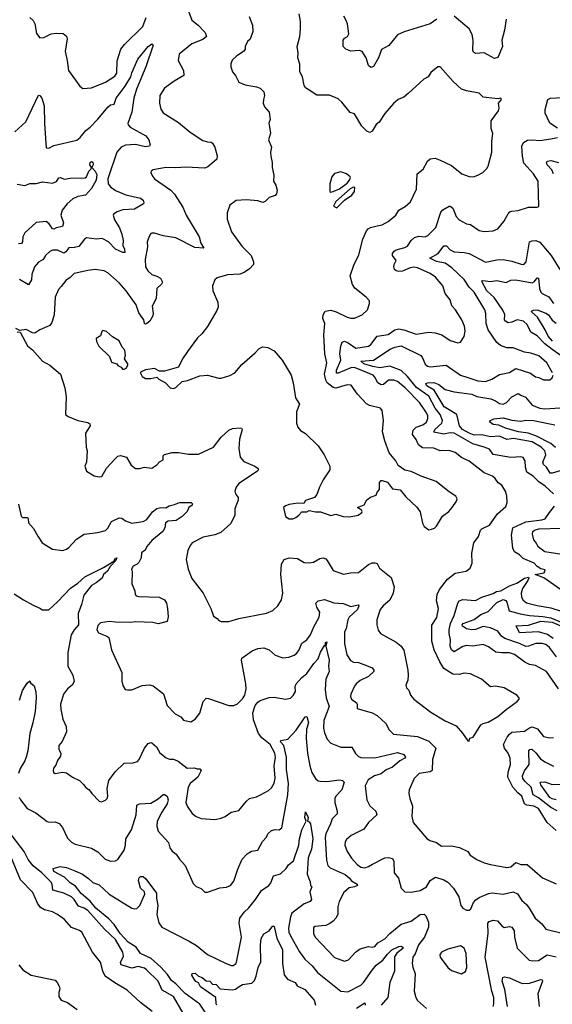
# Model space of a CAD drawing. Extents: x 1443846 to 1577407, y 839182 to 927291.
# Tile 348 of 535: x 1511734 to 1515966, y 885212 to 893028. Entities that reach past the tile are written whole.
import ezdxf

# ---------------------------------------------------------------- set-up
doc = ezdxf.new("R2010")
doc.units = 0

msp = doc.modelspace()

# ---------------------------------------------------------------- linework, layer by layer
at = {"layer": '0CON20XD'}
for points in [[(1513074.2, 893095), (1513102, 893025), (1513152, 892985), (1513207.4, 892927.4), (1513218.6, 892895), (1513188.8, 892871.2), (1513102.8, 892837.2), (1513002, 892755), (1512992, 892705), (1513035.8, 892625), (1513038, 892585), (1512960.2, 892539.8), (1512885.5, 892484.5), (1512847.5, 892425), (1512845.8, 892365), (1512855, 892317.5), (1512875, 892288), (1512995, 892213.1), (1513087.5, 892135), (1513188.8, 892068.8), (1513225, 892057.5), (1513255, 892056.2), (1513265, 892048.8), (1513285.3, 892015), (1513304, 891946), (1513299.9, 891920.1), (1513278.1, 891901.9), (1513229.1, 891860.9), (1513205, 891849.4), (1513055, 891856.1), (1512975, 891850.9), (1512895, 891854.2), (1512795, 891836), (1512780, 891825), (1512776.7, 891815), (1512788.8, 891785), (1512806.2, 891765), (1512935, 891675.8), (1512965, 891643.8), (1513029.8, 891539.8), (1513057.1, 891475), (1513161.1, 891305), (1513173.3, 891253.3), (1513196.7, 891215), (1513125, 891220.4), (1512975, 891295.5), (1512873.2, 891313.2), (1512805, 891332.5), (1512785, 891333.8), (1512772.7, 891327.3), (1512760.5, 891299.5), (1512746, 891265), (1512748.6, 891225), (1512730.6, 891125), (1512733.1, 891065), (1512752.9, 891035), (1512785, 891005.7), (1512825, 890991.9), (1512852, 890975), (1512868.8, 890945), (1512860.8, 890929.2), (1512824.3, 890895), (1512819.2, 890815), (1512787.8, 890755), (1512795.6, 890695), (1512792.4, 890677.6), (1512768.8, 890635), (1512745, 890616), (1512735, 890612), (1512726.2, 890616.2), (1512721.2, 890645), (1512681.1, 890701.1), (1512660, 890765), (1512580, 890875), (1512525, 890939.4), (1512435, 891018.1), (1512405, 891034.3), (1512334.2, 891044.2), (1512275, 891037.5), (1512167.2, 891012.8), (1512135, 890980.5), (1512101.7, 890958.3), (1512065, 890910), (1512042, 890885), (1512015.8, 890825), (1512007.8, 890685), (1511990.8, 890625), (1511975, 890600.8), (1511893.7, 890566.3), (1511855, 890539.2), (1511835, 890542.5), (1511785, 890568), (1511735, 890560), (1511705, 890577.5)], [(1515005, 888982.5), (1515028.3, 888991.7), (1515045, 889007.5), (1515094.1, 889085.9), (1515143.8, 889125), (1515170, 889155), (1515203.3, 889205), (1515210, 889225), (1515200, 889245), (1515145, 889280), (1515042.4, 889362.4), (1514923.4, 889403.4), (1514845, 889442), (1514795, 889451.2), (1514739.7, 889489.7), (1514721.2, 889525), (1514669.3, 889589.3), (1514634.2, 889684.2), (1514616, 889755), (1514623.3, 889845), (1514620, 889885), (1514613.3, 889925), (1514600, 889945), (1514514.5, 889964.5), (1514488.9, 889978.9), (1514418, 890055), (1514366.8, 890126.8), (1514335, 890130), (1514245, 890101.8), (1514225, 890107.1), (1514176.2, 890146.2), (1514165, 890166.2), (1514155.9, 890215), (1514173.8, 890305), (1514158.7, 890375), (1514150.6, 890525), (1514157.1, 890615), (1514141.8, 890655), (1514144.6, 890685.4), (1514161.2, 890715), (1514205, 890721.5), (1514248.5, 890708.5), (1514335.5, 890665.5), (1514365, 890657.5), (1514395, 890659.2), (1514456.2, 890685), (1514496.7, 890725), (1514513.8, 890775), (1514513.3, 890795), (1514486.7, 890825), (1514395.5, 890895.5), (1514377.5, 890925), (1514360, 890995), (1514389.7, 891080.3), (1514428.8, 891161.2), (1514460.8, 891285), (1514488.5, 891351.5), (1514501.7, 891368.3), (1514521.3, 891378.7), (1514575, 891391.5), (1514615, 891399.4), (1514662, 891425), (1514723.3, 891475), (1514747.5, 891515), (1514795.6, 891544.4), (1514838.3, 891581.7), (1514886.6, 891683.4), (1514892.5, 891805), (1514939.3, 891840.7), (1514975, 891906), (1514995, 891924.3), (1515035, 891927.8), (1515073.6, 891913.6), (1515165, 891870.8), (1515246.7, 891805), (1515305, 891783.8), (1515338.3, 891781.7), (1515375, 891793.3), (1515412.5, 891815), (1515445, 891847.5), (1515456.7, 891865), (1515486, 891975), (1515484.2, 892064.2), (1515491.9, 892125), (1515480, 892165), (1515479.2, 892225), (1515536.7, 892305), (1515543.3, 892325), (1515537.5, 892365), (1515562.5, 892395), (1515555.8, 892405.8), (1515535, 892400), (1515485, 892404), (1515415, 892413.8), (1515383.9, 892443.9), (1515285, 892462.9), (1515245, 892476.9), (1515177.4, 892537.4), (1515075, 892653.3), (1515055, 892652.5), (1515000.5, 892609.5), (1514980, 892575), (1514945, 892556), (1514819.3, 892440.7), (1514785, 892414), (1514740, 892395), (1514705, 892363.8), (1514635.5, 892284.5), (1514588.8, 892215), (1514565, 892196.7), (1514535, 892143.8), (1514515, 892132.5), (1514492.6, 892142.6), (1514452.2, 892182.2), (1514395, 892280), (1514360.6, 892290.6), (1514294.2, 892374.2), (1514265, 892398.8), (1514195, 892429.2), (1514095, 892429.2), (1514025, 892473.8), (1514005, 892486.7), (1513994, 892505), (1513980.8, 892575), (1513960, 892615), (1513960, 892675), (1513944, 892725), (1513946, 892765), (1513939.2, 892815), (1513958.8, 892895), (1513963.8, 892955), (1513964, 893015), (1513953.8, 893075)], [(1511814.5, 893044.5), (1511840.2, 893020.2), (1511854.4, 892995), (1511868.3, 892918.3), (1511893.9, 892883.9), (1511925, 892886.7), (1511985.5, 892914.5), (1512025, 892922.2), (1512078.9, 892918.9), (1512107.3, 892897.3), (1512112.5, 892875), (1512096, 892775), (1512112.5, 892705), (1512120.8, 892625), (1512210.9, 892500.9), (1512235, 892482), (1512305, 892488), (1512415, 892532.9), (1512491.4, 892578.6), (1512506.2, 892603.8), (1512509.3, 892700.7), (1512536.9, 892793.1), (1512567.7, 892832.3), (1512713.1, 892975), (1512740, 893045)], [(1513556.4, 893053.6), (1513584.2, 892985), (1513585.7, 892934.3), (1513565, 892872.5), (1513543.3, 892855), (1513526.7, 892815), (1513526.7, 892795), (1513511.2, 892775), (1513458.3, 892741.7), (1513422.7, 892707.3), (1513411.7, 892678.3), (1513412, 892655), (1513424, 892615), (1513448.8, 892585), (1513475, 892532.5), (1513525, 892510), (1513615.8, 892495.8), (1513645, 892483.3), (1513673.3, 892455), (1513680, 892425), (1513670, 892395), (1513668.8, 892365), (1513678.8, 892335), (1513716.2, 892295), (1513724.2, 892235), (1513713.4, 892206.6), (1513715.9, 892194.1), (1513725.9, 892125.9), (1513711.2, 892075), (1513736, 892015), (1513727.1, 891975), (1513728.1, 891945), (1513740, 891895), (1513738.8, 891855), (1513753.8, 891795), (1513751.2, 891745), (1513768.8, 891715), (1513778.8, 891675), (1513773.6, 891646.4), (1513765, 891632.5), (1513715, 891616.2), (1513685, 891584), (1513666.4, 891576.4), (1513625, 891590.8), (1513535, 891598), (1513455, 891593.3), (1513402.5, 891555), (1513383.8, 891495), (1513381.2, 891445), (1513418, 891345), (1513499.1, 891229.1), (1513573.3, 891155), (1513591.4, 891105), (1513590.6, 891085), (1513560.7, 891049.3), (1513518.3, 891021.7), (1513482.8, 891007.2), (1513385, 891001.4), (1513302.1, 890977.9), (1513285, 890962.5), (1513266.2, 890915), (1513268, 890875), (1513308, 890785), (1513310, 890745), (1513301.7, 890718.3), (1513225, 890593.3), (1513180, 890535), (1513147, 890503), (1513066.7, 890395), (1513027.5, 890335), (1512995, 890270), (1512885, 890236.7), (1512845, 890237.5), (1512805, 890258.8), (1512735, 890247.5), (1512695, 890230), (1512693, 890223), (1512707.5, 890195), (1512735, 890180), (1512775, 890180), (1512825, 890190), (1512840, 890175), (1512892.5, 890145), (1512930, 890105), (1512955, 890100), (1512975, 890107.5), (1513025, 890156.7), (1513066.4, 890163.6), (1513165, 890200), (1513225, 890206.2), (1513315, 890181.2), (1513335, 890181.2), (1513405, 890203.8), (1513444.2, 890225.8), (1513500.3, 890289.7), (1513605.6, 890384.4)], [(1515048.2, 893031.8), (1514994.5, 892995.5), (1514788.7, 892931.3), (1514735, 892908), (1514666.3, 892823.7), (1514608.9, 892791.1), (1514583.5, 892725), (1514545, 892656.7), (1514525, 892648), (1514504, 892665), (1514488, 892725), (1514454.2, 892775), (1514435, 892782.7), (1514365, 892778.8), (1514324, 892795), (1514305, 892813.8), (1514304.6, 892865.4), (1514315, 892880.8), (1514337.5, 892895), (1514350, 892915), (1514337.5, 892995), (1514325.5, 893025.5), (1514310, 893055)], [(1515598.3, 893031.7), (1515586.5, 892945), (1515564.4, 892865), (1515568.6, 892815), (1515532.9, 892727.1), (1515505, 892720.8), (1515425, 892764.2), (1515355, 892760), (1515339.5, 892769.5), (1515334.2, 892785), (1515335.6, 892864.4), (1515329.3, 892909.3), (1515305.8, 892955), (1515185.5, 893055.5)], [(1511695, 892138.1), (1511782.7, 892217.3), (1511885, 892430), (1511895, 892426.7), (1511910, 892405), (1511929.6, 892345), (1511931.5, 892205), (1511945, 892010), (1511965, 892008.8), (1512005, 892028), (1512188.6, 892071.4), (1512215, 892092), (1512260.7, 892149.3), (1512295, 892174.4), (1512355, 892237.3), (1512436.9, 892335), (1512455, 892350.8), (1512483.9, 892356.1), (1512500.6, 892405), (1512571.2, 892501.2), (1512616.4, 892573.6), (1512625, 892605.7), (1512674, 892715), (1512755, 892815.4), (1512783.3, 892835), (1512795, 892826.7), (1512735.4, 892655), (1512663.6, 892476.4), (1512641.6, 892405), (1512626.2, 892293.8), (1512594.5, 892204.5), (1512595, 892193.8), (1512612, 892175), (1512736, 892105), (1512760, 892075), (1512770, 892035), (1512765.8, 892024.2), (1512735, 892019.3), (1512655, 892037), (1512575, 892031.1), (1512540, 892015), (1512505, 891975.7), (1512433.5, 891765), (1512438.5, 891725), (1512455, 891701.1), (1512495, 891671.8), (1512578.1, 891638.1), (1512695, 891610), (1512714, 891595), (1512721.2, 891575), (1512716.7, 891565), (1512646.2, 891523.8), (1512555, 891518.2), (1512507.6, 891502.4), (1512478.8, 891485), (1512476, 891475), (1512488, 891438), (1512526.8, 891376.8), (1512546.8, 891325), (1512556.4, 891275), (1512553.8, 891235), (1512567.5, 891205), (1512569.5, 891180.5), (1512555, 891180), (1512495, 891205.6), (1512439.4, 891265), (1512390.6, 891290.6), (1512345, 891285.4), (1512265, 891295.5), (1512248.6, 891285), (1512205, 891228.1), (1512169.4, 891220.6), (1512125, 891218.1), (1512102.2, 891185), (1512085, 891173.5), (1512035, 891199.6), (1511995, 891198.1), (1511973.3, 891186.7), (1511940, 891155), (1511920, 891125), (1511885, 891103.3), (1511853.3, 891065), (1511830, 891005), (1511827, 890963), (1511805, 890923.3), (1511733.1, 890965)], [(1516006.6, 892166.6), (1515946.9, 892206.9), (1515910, 892285), (1515910, 892315), (1515930.8, 892395), (1515950, 892405), (1516095, 892413.1)], [(1515305, 887300), (1515310, 887325), (1515336.4, 887333.6), (1515398.8, 887431.2), (1515415, 887442), (1515455, 887451.4), (1515532.2, 887497.8), (1515597.6, 887552.4), (1515687.5, 887615), (1515703.3, 887635), (1515703.3, 887645), (1515682.5, 887665), (1515583, 887723), (1515515, 887738.6), (1515475, 887732.5), (1515401.7, 887791.7), (1515315, 887834.5), (1515265, 887840.5), (1515225, 887830.5), (1515175, 887833.5), (1515105, 887876.9), (1515071.2, 887931.2), (1515027, 888025), (1515007.6, 888095), (1515009.1, 888220.9), (1515047.7, 888282.3), (1515060.4, 888355), (1515044.3, 888415), (1515051.9, 888465), (1515069.5, 888505), (1515132.1, 888587.9), (1515195, 888634.4), (1515280, 888650), (1515314, 888675), (1515328.6, 888715), (1515327.3, 888792.7), (1515340.8, 888875), (1515378.1, 888925), (1515394, 888976), (1515405, 888987.5), (1515465.3, 889014.7), (1515529.4, 889105), (1515595, 889162.5), (1515606, 889196), (1515604.2, 889245), (1515595, 889280), (1515565, 889332), (1515535, 889352), (1515512.5, 889385), (1515490, 889405), (1515425, 889429.6), (1515305, 889524.2), (1515243, 889553), (1515195, 889592), (1515155, 889605.6), (1515096.9, 889606.9), (1515074.3, 889604.3), (1515025, 889625.6), (1514935, 889630.2), (1514903.2, 889653.2), (1514885, 889695.5), (1514855.3, 889735), (1514860.5, 889769.5), (1514885, 889794.6), (1514937.4, 889812.6), (1514965, 889833.1), (1514977.8, 889862.2), (1514975.3, 889885), (1514961.8, 889915), (1514909.5, 889989.5), (1514796.8, 890105), (1514735, 890155.4), (1514706.2, 890166.2), (1514665, 890166.1), (1514625, 890133.3), (1514605, 890129.2), (1514578.2, 890145), (1514555, 890191.5), (1514541.5, 890205), (1514395, 890266.6), (1514365, 890265.4), (1514265, 890221.2), (1514252.2, 890222.2), (1514251.1, 890245), (1514285.8, 890325), (1514278.3, 890375), (1514285, 890437.5), (1514295, 890467.1), (1514313.7, 890476.3), (1514345, 890462.4), (1514405, 890420.3), (1514505, 890436.9), (1514525, 890448.9), (1514575, 890515.4), (1514661.3, 890528.7), (1514715, 890566.6), (1514745, 890573.3), (1514786.2, 890566.2), (1514885, 890531.5), (1514985, 890548.5), (1515035, 890543.1), (1515087.2, 890527.2), (1515155, 890482.5), (1515215, 890462), (1515235, 890468), (1515265, 890513.8), (1515272.9, 890555), (1515267.1, 890595), (1515246.5, 890645), (1515196.9, 890725), (1515167, 890757), (1515154.4, 890805), (1515115.6, 890855), (1515095.7, 890915), (1515038.1, 890985), (1514995, 891012.7), (1514895, 891057.3), (1514865, 891063.8), (1514835, 891059.3), (1514775, 891032.5), (1514745, 891029.6), (1514725, 891034.6), (1514712.5, 891045), (1514706.4, 891065), (1514708.9, 891085), (1514724.2, 891115.8), (1514697.1, 891155), (1514696.8, 891173.2), (1514708.5, 891191.5), (1514725, 891202.1), (1514795, 891219.2), (1514815, 891230.5), (1514843.5, 891275), (1514869.8, 891300.2), (1514905, 891308.8), (1514955, 891304.5), (1514975.8, 891315), (1515041.1, 891378.9), (1515078.9, 891501.1), (1515095, 891519.2), (1515145, 891547.5), (1515155, 891546.7), (1515175, 891531.2), (1515201.9, 891465), (1515225, 891438.9), (1515285, 891406.7), (1515315, 891401.2), (1515385.7, 891355.7), (1515425, 891345.8), (1515495, 891350.8), (1515533, 891367), (1515579.2, 891425), (1515615, 891486.2), (1515628.6, 891501.4), (1515643.2, 891506.8), (1515695, 891514.4), (1515775, 891539.2), (1515845, 891538.8), (1515858.8, 891545), (1515854.2, 891745), (1515817.1, 891805), (1515738.7, 891888.7), (1515727.7, 891945), (1515724.6, 892025), (1515737.7, 892052.3), (1515769.3, 892070.7), (1515805, 892074.4), (1515865, 892069.4), (1515955, 892081.9), (1516007.3, 892092.7)], [(1511715, 891722.2), (1511775, 891710.9), (1511815, 891728.2), (1511865, 891727.5), (1511915, 891739.5), (1511995, 891729.5), (1512027.4, 891742.6), (1512045, 891772.5), (1512055, 891776.2), (1512091.2, 891761.2), (1512135, 891771.1), (1512255, 891773.2), (1512265, 891780), (1512283.8, 891826.2), (1512301.2, 891845), (1512303.8, 891855), (1512291.6, 891875), (1512295, 891895.6), (1512305, 891901.9), (1512315, 891895.7), (1512316.9, 891875), (1512306.7, 891855), (1512334.3, 891825), (1512348, 891798), (1512341.5, 891755), (1512305, 891688.8), (1512257.5, 891635), (1512195, 891623.1), (1512157.1, 891605), (1512112.8, 891567.2), (1512072.2, 891515), (1512060.4, 891475), (1512081.5, 891415), (1512074.2, 891385), (1512024.5, 891375.5), (1512005, 891364.5), (1511995, 891368.1), (1511968.6, 891408.6), (1511945, 891425.3), (1511865, 891418.5), (1511774.2, 891335), (1511759.2, 891305), (1511757.5, 891265), (1511748.3, 891251.7), (1511725, 891248.5)], [(1515974.8, 891804.8), (1515960.9, 891835), (1515924.5, 891875), (1515918.1, 891895), (1515925, 891905.6), (1515955, 891910.4), (1516015, 891895.3)], [(1514205, 891657.5), (1514225, 891664.2), (1514275, 891684.5), (1514335, 891731.4), (1514354, 891755), (1514362.5, 891775), (1514359.3, 891779.3), (1514330, 891805), (1514285, 891820), (1514235, 891807.5), (1514215, 891780), (1514197.5, 891725), (1514197.5, 891665), (1514205, 891657.5)], [(1514255, 891533.3), (1514314.2, 891595.8), (1514373.8, 891635), (1514393.8, 891665), (1514396, 891696), (1514385, 891698), (1514360, 891685), (1514246, 891585), (1514228.3, 891548.3), (1514255, 891533.3)], [(1515968, 890225), (1515920.8, 890305), (1515859.3, 890359.3), (1515795, 890381.9), (1515745, 890388.6), (1515655, 890424), (1515605, 890424.3), (1515555, 890441.9), (1515525, 890464.3), (1515455.3, 890565.3), (1515440.9, 890615), (1515436.7, 890695), (1515428.2, 890725), (1515345.9, 890865.9), (1515306.1, 890905), (1515266.4, 890965), (1515167.8, 891057.8), (1515115, 891094.3), (1515045, 891108.2), (1514991.2, 891135), (1515058.9, 891171.1), (1515105, 891231.9), (1515125, 891233.1), (1515155, 891201.5), (1515186.1, 891186.1), (1515265, 891181.1), (1515305, 891171.2), (1515435, 891103.6), (1515525, 891121.4), (1515575, 891124.6), (1515645, 891111.8), (1515726.4, 891083.6), (1515742.5, 891087.5), (1515758.6, 891105), (1515785, 891263.8), (1515805, 891272.9), (1515835, 891274.4), (1515865, 891263.1), (1515955.6, 891155), (1516025, 891046)], [(1516045, 890353.3), (1515965, 890410.9), (1515907.3, 890455), (1515845, 890517.6), (1515795, 890548.5), (1515765, 890607.1), (1515735.8, 890635.8), (1515685, 890646), (1515645, 890627.1), (1515615, 890621.4), (1515594.8, 890634.8), (1515586.3, 890646.3), (1515588.3, 890688.3), (1515573.1, 890723.1), (1515502.6, 890822.6), (1515444.3, 890875), (1515408.5, 890945), (1515406.7, 890955), (1515412.7, 890957.3), (1515475, 890948.8), (1515523.7, 890956.3), (1515597.8, 890942.2), (1515635, 890960.6), (1515675, 890962.7), (1515805, 890938.5), (1515825, 890948.9), (1515845, 890979.5), (1515855.9, 890975), (1515864.8, 890894.8), (1515875, 890865.7), (1515885.7, 890855), (1515937, 890827), (1515974.6, 890775)], [(1515967.6, 890475), (1515931.6, 890515), (1515909.4, 890565), (1515847, 890667), (1515802.5, 890705), (1515801.2, 890715), (1515815, 890722.9), (1515845, 890725.7), (1515915, 890697.5), (1515935, 890684.6), (1515964, 890644), (1515995, 890618)], [(1511715, 890550), (1511738.3, 890548.3), (1511797.7, 890437.7), (1511835.9, 890405.9), (1511915, 890316.7), (1511972.5, 890285), (1512058.8, 890215), (1512092, 890105), (1512104, 890035), (1512097.5, 889895), (1512119.3, 889879.3), (1512195, 889846.7), (1512275, 889831.2), (1512290.7, 889820.7), (1512293.8, 889805), (1512256.2, 889745), (1512261.2, 889635), (1512270, 889605), (1512265.5, 889514.5), (1512252.5, 889485), (1512264, 889445), (1512325, 889407.9), (1512365, 889398.5), (1512387.1, 889402.9), (1512423.1, 889466.9), (1512494.3, 889545.7), (1512515, 889562), (1512535, 889568), (1512583.3, 889555), (1512620.9, 889490.9), (1512655, 889466.2), (1512685, 889464), (1512725, 889475.8), (1512785, 889468.8), (1512823.3, 889495), (1512845, 889518.8), (1512873.3, 889535), (1512873.3, 889565), (1512885, 889577.5), (1512945, 889593.3), (1512995, 889593.3), (1513075, 889578.8), (1513155, 889580), (1513273.3, 889635), (1513336, 889715), (1513395, 889770), (1513425, 889783.3), (1513485, 889788.8), (1513497.5, 889785), (1513501.2, 889775), (1513481.7, 889698.3), (1513474.5, 889625), (1513486.9, 889555), (1513515, 889521.4), (1513603.1, 889483.1), (1513627.5, 889465), (1513630, 889455), (1513623.3, 889445), (1513475, 889346.2), (1513453.2, 889316.8), (1513444.2, 889284.2), (1513449.2, 889265), (1513469.2, 889235), (1513469.2, 889215), (1513442.2, 889145), (1513444.1, 889095.9), (1513412.3, 889027.7), (1513332.4, 888957.6), (1513285, 888938.6), (1513190.7, 888919.3), (1513105.7, 888874.3), (1513088, 888855), (1513068.8, 888815), (1513056.1, 888743.9), (1513072, 888665), (1513102.1, 888592.1), (1513190.8, 888475), (1513253.8, 888355), (1513275, 888292.5), (1513302.5, 888275), (1513315, 888257.5), (1513335, 888251.2), (1513395, 888251.2), (1513475.7, 888274.3), (1513695, 888315.8), (1513745, 888338), (1513786.2, 888375), (1513815, 888422.5), (1513824.3, 888475), (1513809.5, 888625), (1513814.5, 888705.5), (1513835, 888742), (1513875, 888755.8), (1513941.2, 888751.2), (1513995, 888720), (1514035, 888715.8), (1514067.6, 888722.4), (1514119.7, 888750.3), (1514145, 888756), (1514165, 888748), (1514177.5, 888735), (1514225, 888656), (1514305.7, 888625.7), (1514363.2, 888636.8), (1514425, 888638.6), (1514505, 888703.3), (1514535, 888717.5), (1514555, 888717.5), (1514575, 888710), (1514593.8, 888675), (1514685, 888601.2), (1514708.9, 888525), (1514701.1, 888475), (1514675, 888420), (1514621.2, 888375), (1514598, 888345), (1514572.5, 888265), (1514572, 888225), (1514581.2, 888181.2), (1514600, 888155), (1514725, 888085.8), (1514763.6, 888053.6), (1514785, 888023.3), (1514818.1, 887865), (1514821.1, 887825), (1514816.9, 887785), (1514802.9, 887745), (1514806, 887725), (1514826.7, 887705), (1514840, 887665), (1514866.7, 887635), (1515000, 887530), (1515115, 887461.4), (1515201.7, 887421.7), (1515253, 887363), (1515295, 887302.5), (1515305, 887300)], [(1512565, 890253.3), (1512579.3, 890260.7), (1512592.5, 890285), (1512592.5, 890295), (1512567.5, 890335), (1512576.2, 890365), (1512570, 890405), (1512548.8, 890428.8), (1512525, 890477.5), (1512471.2, 890511.2), (1512425, 890552.5), (1512395, 890561.2), (1512386.1, 890553.9), (1512375, 890517.5), (1512343, 890497), (1512343.6, 890473.6), (1512362.5, 890435), (1512447.5, 890355), (1512465, 890308.8), (1512506.7, 890296.7), (1512515, 890282.5), (1512539.3, 890269.3), (1512550, 890255), (1512565, 890253.3)], [(1513605.6, 890384.4), (1513635, 890416), (1513653.2, 890426.8), (1513665, 890430.8), (1513705, 890426.9), (1513755, 890400), (1513820, 890325), (1513890, 890205), (1513906.4, 890146.4), (1513926, 890025), (1513956, 889975), (1513932, 889915), (1513934, 889825), (1513944.1, 889794.1), (1513965, 889767.5), (1514005, 889743.8), (1514104.3, 889644.3), (1514153.8, 889575), (1514198, 889485), (1514198, 889455), (1514144, 889375), (1514115, 889317.5), (1514095, 889260), (1514077.5, 889235), (1514005, 889212.5), (1513991.7, 889188.3), (1513945, 889188.8), (1513875, 889178.9), (1513845, 889170), (1513828.8, 889155), (1513845, 889083.3), (1513875, 889066.7), (1513905, 889066.7), (1513927.5, 889077.5), (1513952.5, 889095), (1513975, 889122.5), (1514015, 889122.5), (1514035, 889132.5), (1514085, 889122.5), (1514125, 889122.5), (1514205, 889093.3), (1514245, 889103.3), (1514305, 889084), (1514355, 889082), (1514422.5, 889095), (1514453.3, 889115), (1514456.2, 889125), (1514450, 889135), (1514417.5, 889155), (1514472.1, 889177.9), (1514492.7, 889217.3), (1514521.2, 889238.8), (1514565.9, 889254.1), (1514573.9, 889276.1), (1514591.7, 889298.3), (1514592.5, 889355), (1514605, 889370), (1514615, 889370), (1514655, 889357.5), (1514695, 889302.5), (1514756.4, 889296.4), (1514800.7, 889240.7), (1514889.3, 889159.3), (1514915, 889122.5), (1514935, 889030), (1514946.7, 889005), (1514985, 888977.5), (1515005, 888982.5)], [(1515975.4, 889265.4), (1515909.4, 889325), (1515858.3, 889358.3), (1515813.8, 889403.8), (1515764.3, 889435), (1515753, 889477), (1515749.2, 889525), (1515735, 889553.3), (1515715, 889558.8), (1515635, 889551.5), (1515496.5, 889576.5), (1515467.4, 889617.4), (1515425, 889635.7), (1515335, 889660), (1515185, 889744.4), (1515155, 889747.7), (1515105, 889738.3), (1515024.2, 889754.2), (1515033.1, 889775), (1515087.3, 889825), (1515093.4, 889845), (1515073.8, 889895), (1515034.4, 889945), (1514985, 890040), (1514886.9, 890106.9), (1514815, 890195.6), (1514765, 890242.5), (1514675, 890278.5), (1514595.6, 890264.4), (1514538.6, 890275), (1514467.5, 890295), (1514443.6, 890316.4), (1514545, 890324.1), (1514676.2, 890413.8), (1514715, 890429.2), (1514765, 890438.2), (1514921.5, 890361.5), (1514935.4, 890345), (1514955, 890294.3), (1514975, 890277.5), (1514995, 890271.8), (1515121.2, 890285), (1515235, 890207.3), (1515295, 890188.5), (1515375, 890160.9), (1515435, 890154.6), (1515484.2, 890175), (1515545, 890210.6), (1515625, 890227.5), (1515675, 890260), (1515792.6, 890222.6), (1515832.6, 890192.6), (1515858.7, 890188.7), (1515895, 890169.2), (1515945, 890170), (1515964.1, 890185.9), (1515971.2, 890205)], [(1516055, 889454.4), (1515965, 889427.5), (1515948.7, 889428.7), (1515919.6, 889475), (1515896.7, 889496.7), (1515889, 889515), (1515914.8, 889575), (1515906.4, 889605), (1515876.9, 889635), (1515805, 889676.2), (1515657, 889703), (1515605, 889696.5), (1515545, 889721.6), (1515475, 889717.1), (1515405, 889731.3), (1515345, 889730.7), (1515304, 889745), (1515251.8, 889775), (1515228, 889805), (1515206, 889895), (1515107.5, 889955), (1515026.2, 890086.2), (1514975.4, 890115), (1514964.7, 890125), (1514960.9, 890139.1), (1514974, 890146), (1515025, 890147.4), (1515062.7, 890132.7), (1515115, 890092.5), (1515185, 890073.2), (1515325.7, 890054.3), (1515365, 890037.2), (1515478.3, 890018.3), (1515515, 890003.3), (1515545, 889981.9), (1515575, 889975.2), (1515601.9, 889988.1), (1515645, 890034.5), (1515695, 890061.5), (1515715, 890046.7), (1515752.3, 890032.3), (1515805, 889969.1), (1515865, 889943.3), (1515905, 889940), (1516025, 889947.9)], [(1515992, 889632), (1515954.2, 889664.2), (1515835.3, 889724.7), (1515774.8, 889745.2), (1515695.6, 889755), (1515594.4, 889785), (1515540.2, 889810.2), (1515495, 889815.3), (1515467.5, 889835), (1515475, 889847.5), (1515500.9, 889859.1), (1515575, 889867.1), (1515645, 889848.5), (1515715, 889840.5), (1515755, 889848.5), (1515815, 889847.5), (1515985, 889813.1)], [(1511725, 889182.5), (1511745.7, 889085.7), (1511755.7, 889075.7), (1511796, 889075), (1511801.9, 889065), (1511803.1, 889033.1), (1511845, 888990), (1511877.3, 888927.3), (1511914.1, 888874.1), (1511996.1, 888826.1), (1512075.9, 888814.1), (1512105, 888823.8), (1512125, 888838.8), (1512186.7, 888905), (1512247.1, 888942.9), (1512355, 888957.1), (1512415, 888972.5), (1512435, 888990.8), (1512464.2, 889045.7), (1512525, 889072.7), (1512545, 889071.9), (1512575, 889050.8), (1512625, 889030.8), (1512715, 889044.3), (1512745, 889059.2), (1512789.8, 889120.2), (1512825, 889147.7), (1512855, 889156.1), (1512895.8, 889154.2), (1512921.4, 889168.6), (1512965, 889178.9), (1513003.7, 889196.3), (1513095.6, 889195.6), (1513107.8, 889185), (1513105.7, 889175), (1513077.5, 889155), (1513063.8, 889125), (1513025.8, 889085), (1512976.5, 889053.5), (1512915, 889046.8), (1512892.9, 889035), (1512886.5, 888995), (1512870.4, 888965), (1512785, 888893.1), (1512745.4, 888845), (1512731.9, 888818.1), (1512701.9, 888795), (1512700, 888755), (1512682.1, 888717.9), (1512668.8, 888705), (1512635, 888691.2), (1512622.5, 888665), (1512628.8, 888645), (1512625, 888550), (1512650, 888495), (1512652, 888465), (1512658.8, 888455), (1512678.6, 888448.6), (1512842.6, 888442.6), (1512885, 888422.7), (1512901.9, 888395), (1512909.6, 888355), (1512912.7, 888287.3), (1512905, 888250), (1512835, 888232), (1512791.7, 888241.7), (1512655, 888248), (1512615, 888243.1), (1512495, 888245.8), (1512445, 888251.4), (1512375, 888240.6), (1512355, 888218.6), (1512347.5, 888185), (1512360.7, 888160.7), (1512426.7, 888135), (1512442.7, 888122.7), (1512464, 888025), (1512545.6, 887845.6), (1512546.1, 887776.1), (1512553.3, 887743.3), (1512571.7, 887711.7), (1512591.7, 887708.3), (1512625, 887707.5), (1512706.4, 887743.6), (1512765, 887748.8), (1512795, 887740), (1512875.5, 887675.5), (1512905.7, 887585), (1512968.8, 887518.8), (1513014.3, 887494.3), (1513035, 887466.7), (1513095, 887453.3), (1513127.5, 887475), (1513165, 887523.3), (1513192.2, 887615), (1513215, 887640.8), (1513235, 887639.2), (1513395, 887584), (1513435, 887584), (1513465, 887598), (1513505, 887636), (1513523.6, 887665), (1513532.7, 887715), (1513531.5, 887755), (1513497.1, 887945), (1513500.3, 887959.7), (1513580.9, 888019.1), (1513625, 888037.1), (1513675, 888041.4), (1513716.6, 888026.6), (1513765, 887982.9), (1513825, 887961.9), (1513873.2, 887966.8), (1513915, 887982.5), (1513935, 887998), (1513954.4, 888025), (1513975, 888078.8), (1514015.4, 888104.6), (1514045.2, 888144.8), (1514071.3, 888208.7), (1514114.4, 888285), (1514119.5, 888325), (1514095.6, 888365), (1514086, 888395), (1514105, 888414), (1514155, 888424.5), (1514229.5, 888399.5), (1514305, 888393.3), (1514365, 888368.8), (1514423.9, 888383.9), (1514428.6, 888375), (1514417.2, 888345), (1514350.9, 888285), (1514340.9, 888265), (1514328.9, 888195), (1514314.5, 888165), (1514315.5, 888075), (1514333.3, 887985), (1514362.1, 887942.1), (1514385, 887928.7), (1514425, 887924.6), (1514489.5, 887900.5), (1514533.7, 887883.7), (1514548, 887865), (1514548, 887855), (1514504.7, 887815.3), (1514438.9, 887781.1), (1514408, 887755), (1514393.6, 887736.4), (1514365.8, 887675), (1514362.9, 887655), (1514370.8, 887635), (1514410.8, 887605), (1514415.8, 887595), (1514415, 887561.2), (1514535, 887526.7), (1514574, 887505), (1514641.7, 887441.7), (1514670.2, 887390.2), (1514705, 887357.5), (1514895, 887337.7), (1514985, 887300), (1515041.4, 887245), (1515014.3, 887155), (1515011.4, 887068.6), (1514995, 887058.1), (1514906.7, 887045), (1514868, 887005), (1514828, 886915), (1514826, 886885), (1514834.3, 886844.3), (1514853.8, 886785), (1514849.2, 886705), (1514860, 886655), (1514965, 886530), (1514992.7, 886512.7), (1515045, 886496), (1515085, 886466.7), (1515165, 886469.4), (1515226.9, 886456.9), (1515295.4, 886425.4), (1515313.8, 886395), (1515365, 886360.6), (1515424.5, 886334.5), (1515475, 886321.9), (1515605, 886297.1), (1515635, 886303.1), (1515675, 886336.7), (1515715, 886322.2), (1515765, 886322.9), (1515886.2, 886215), (1515995, 886169.2)], [(1516057.8, 888485), (1515898.2, 888598.2), (1515830, 888625), (1515901.7, 888638.3), (1515910, 888660), (1515875, 888667.5), (1515846.1, 888686.1), (1515820, 888715), (1515735, 888750), (1515705, 888779.2), (1515665, 888804), (1515652.5, 888832.5), (1515640.9, 888935), (1515652.7, 888995), (1515755, 889042.4), (1515883.1, 889056.9), (1515910, 889065), (1515944.2, 889115), (1515983.1, 889165)], [(1516075, 888777.9), (1515905.7, 888805), (1515855, 888840), (1515833.2, 888883.2), (1515818.7, 888898.7), (1515808.2, 888945), (1515811.5, 888965), (1515824.4, 888975.6), (1515858, 888985), (1516035, 888991)], [(1511690.9, 888470.9), (1511765, 888423.8), (1511840.5, 888380.5), (1511900, 888355), (1511913, 888343), (1511965, 888342.5), (1512035, 888405.6), (1512137.5, 888515), (1512195.8, 888555), (1512252.5, 888605), (1512401.2, 888678.8), (1512481.7, 888728.3), (1512495, 888753.8), (1512505, 888755.8), (1512496.9, 888735), (1512453.6, 888686.4), (1512431.1, 888648.9), (1512399.2, 888625), (1512388.6, 888595), (1512342.7, 888557.3), (1512303.6, 888536.4), (1512245, 888460.8), (1512225.3, 888385), (1512198.8, 888315), (1512201.5, 888225), (1512166.2, 888185), (1512143.6, 888145), (1512118.1, 888005), (1512117.3, 887897.3), (1512156, 887825), (1512166.2, 887775), (1512150, 887745), (1512114.6, 887715.4), (1512081.4, 887675), (1512058.9, 887595), (1512060, 887555), (1512077.5, 887475), (1512103.9, 887416.1), (1512106, 887375), (1512070.9, 887299.1), (1512044.3, 887265), (1512044, 887235), (1512061.2, 887205), (1512059.3, 887180.7), (1512035, 887147.5), (1512020.7, 887109.3), (1512004, 887086), (1512000, 887065), (1512002.7, 887052.7), (1512015, 887044.3), (1512075, 887053.8), (1512105, 887048.8), (1512155, 887014.2), (1512209.7, 886989.7), (1512243.1, 886953.1), (1512256.7, 886935), (1512285.7, 886915.7), (1512306.7, 886885), (1512365, 886823.8), (1512385, 886820), (1512415, 886831.2), (1512428.8, 886845), (1512435.8, 886864.2), (1512428.9, 886925), (1512442, 886988), (1512491.7, 887058.3), (1512565, 887126), (1512635, 887128), (1512669.5, 887140.5), (1512683.5, 887156.5), (1512725, 887245.8), (1512755, 887282), (1512775, 887291.2), (1512785, 887288.8), (1512820.8, 887255), (1512848.6, 887208.6), (1512898.7, 887168.7), (1512925, 887157.1), (1512955, 887156.7), (1512992.7, 887142.7), (1513065, 887086.9), (1513120, 887090), (1513145, 887080), (1513165, 887080), (1513177, 887067), (1513148.6, 887015), (1513088.9, 886965), (1513073.5, 886936.5), (1513053.8, 886813.8), (1513064.5, 886784.5), (1513105.6, 886725.6), (1513135, 886702.9), (1513175.7, 886685.7), (1513285, 886678), (1513335, 886690), (1513367, 886703), (1513413.2, 886736.8), (1513475, 886750.8), (1513535.4, 886824.6), (1513560, 886845), (1513615, 886858.1), (1513653.6, 886876.4), (1513712.1, 886907.9), (1513735, 886929.2), (1513755, 886966.2), (1513763.1, 887006.9), (1513756.4, 887105), (1513766.2, 887173.8), (1513760.8, 887205), (1513724.7, 887275), (1513657, 887327), (1513631.2, 887361.2), (1513590.7, 887470.7), (1513587.3, 887525), (1513605.8, 887584.2), (1513625, 887611.2), (1513645, 887622.5), (1513715, 887647.3), (1513755, 887651.1), (1513845, 887634.5), (1513885, 887642.5), (1513907.6, 887662.4), (1513924.2, 887695), (1513922.8, 887735), (1513931.2, 887755), (1513974.4, 887805.6), (1514015, 887837.8), (1514072.3, 887917.7), (1514105.9, 887954.1), (1514123.3, 888006.7), (1514155, 888061.2), (1514162.5, 888065), (1514162.9, 888085), (1514175, 888090), (1514165.7, 888054.3), (1514193.8, 887945), (1514188.2, 887895), (1514191.5, 887855), (1514167.6, 887792.4), (1514160.5, 887710.5), (1514169.7, 887645), (1514191.8, 887575), (1514151.1, 887465), (1514147.7, 887405), (1514155, 887366.7), (1514177.2, 887317.2), (1514206.2, 887285), (1514285, 887254.4), (1514371.8, 887251.8), (1514401.9, 887201.9), (1514425, 887177.8), (1514445, 887170.4), (1514555, 887168.7), (1514735, 887210.4), (1514785, 887194.4), (1514800, 887175), (1514795, 887164.5), (1514755.3, 887144.7), (1514695, 887093.6), (1514645, 887073.8), (1514605, 887041.1), (1514554.2, 887025.8), (1514503.5, 886995), (1514479.4, 886945), (1514491.9, 886835), (1514516.5, 886786.5), (1514564.4, 886745), (1514571.4, 886715), (1514506, 886655), (1514467.1, 886602.9), (1514367.6, 886552.4), (1514330.2, 886519.8), (1514318.7, 886501.3), (1514318.5, 886475), (1514334.6, 886424.6), (1514370.8, 886370.8), (1514415, 886321.1), (1514445, 886301.1), (1514475, 886295.6), (1514505, 886305.6), (1514535.8, 886325), (1514635, 886375.6), (1514665, 886377.8), (1514695, 886369.2), (1514705.4, 886345.4), (1514709.2, 886255), (1514744.2, 886214.2), (1514763.9, 886133.9), (1514793.9, 886103.9), (1514845, 886102), (1514915, 886114.4), (1514965.4, 886144.6), (1514995.8, 886195), (1515038.3, 886221.7), (1515105, 886200.4), (1515135, 886181.9), (1515180, 886135), (1515223.3, 886065), (1515240, 885995), (1515255, 885974), (1515285, 885958.8), (1515305, 885960), (1515319.3, 885970.7), (1515340.5, 886019.5), (1515358.3, 886041.7), (1515385, 886060), (1515457.5, 886092.5), (1515487.2, 886097.2), (1515575, 886085.5), (1515655, 886103.6), (1515688.7, 886088.7), (1515723.1, 886035), (1515759.4, 886005), (1515781.5, 885975), (1515829.4, 885895), (1515881.4, 885851.4), (1515915, 885807.1), (1516053.6, 885773.6)], [(1516015.6, 887715), (1515919.4, 887855), (1515831.1, 887901.1), (1515785, 887910), (1515747.1, 887927.1), (1515665, 887989.6), (1515625, 888001.2), (1515565, 888000.8), (1515518.1, 888008.1), (1515458.3, 888048.3), (1515415, 888068.6), (1515335, 888053.6), (1515285, 888059.2), (1515255, 888051.5), (1515185, 888011.1), (1515163.4, 888025), (1515153.3, 888055), (1515156.4, 888105), (1515145.2, 888155), (1515145.8, 888185), (1515156.1, 888235), (1515185, 888299.4), (1515213.8, 888396.2), (1515225, 888415.4), (1515255, 888425.7), (1515355, 888418.2), (1515406.8, 888443.2), (1515495, 888472.4), (1515521.7, 888488.3), (1515556, 888495), (1515625.4, 888534.6), (1515684.2, 888555), (1515745, 888594.2), (1515775, 888602.5), (1515780, 888595), (1515772, 888575), (1515728.3, 888511.7), (1515718.5, 888475), (1515720.8, 888445), (1515735, 888420.5), (1515760.1, 888400.1), (1515845, 888378.9), (1515955, 888359.3), (1516125, 888303.4)], [(1515998.9, 887968.9), (1515944, 888045), (1515915, 888066.9), (1515885, 888075.3), (1515835, 888077.1), (1515775, 888054.7), (1515755, 888052.8), (1515705.7, 888075.7), (1515588.9, 888115), (1515563, 888133), (1515533.9, 888173.9), (1515475, 888201.4), (1515415, 888210.2), (1515355, 888186.4), (1515323.5, 888183.5), (1515285, 888192.7), (1515253.1, 888213.1), (1515250, 888225), (1515256.9, 888235), (1515345, 888266.4), (1515398.9, 888305), (1515455, 888331.3), (1515525, 888400.3), (1515575, 888424), (1515595, 888417.6), (1515603.3, 888405), (1515621.8, 888335), (1515710.6, 888310.6), (1515785, 888297.1), (1515890.8, 888290.8), (1515955, 888279.7), (1516157.6, 888195)], [(1515972.3, 888115), (1515928.3, 888148.3), (1515855, 888168.2), (1515705, 888160), (1515677.5, 888215), (1515775, 888221), (1515875, 888252.4), (1515964.6, 888245), (1516126.5, 888176.5)], [(1511733.7, 887625), (1511757.2, 887702.8), (1511795, 887760), (1511815, 887780), (1511820, 887765), (1511848.8, 887738.8), (1511863, 887693), (1511865.8, 887645.8), (1511857.1, 887535), (1511840, 887445), (1511815, 887362.5), (1511799.6, 887225), (1511786.7, 887175), (1511775, 887144.3), (1511736.9, 887085), (1511724, 887045)], [(1511730.9, 886855), (1511740.5, 886835), (1511795, 886766.9), (1511863.1, 886733.1), (1511952.8, 886662.8), (1511975, 886656.9), (1512015, 886660.9), (1512047.6, 886647.6), (1512074.7, 886614.7), (1512115, 886531.4), (1512145, 886498.9), (1512175, 886483.1), (1512305, 886452.5), (1512355, 886423.3), (1512412.7, 886362.7), (1512455, 886348), (1512495, 886350), (1512515, 886361.2), (1512563.8, 886436.2), (1512574.7, 886475), (1512578.5, 886525), (1512622.3, 886597.7), (1512658.7, 886715), (1512665, 886793.8), (1512685, 886802.9), (1512775, 886809.4), (1512833.8, 886843.8), (1512875, 886877.5), (1512885, 886877.5), (1512905, 886863.3), (1512914.8, 886835), (1512906.7, 886803.3), (1512863.1, 886736.9), (1512827.7, 886665), (1512824.5, 886625), (1512835.6, 886585), (1512915.7, 886495), (1512928.1, 886455), (1512945, 886426.2), (1512976.7, 886405), (1513005, 886363.8), (1513050, 886315), (1513112.1, 886172.1), (1513135, 886146.7), (1513175, 886130), (1513205, 886103.3), (1513225, 886103.3), (1513325, 886136.9), (1513377.9, 886142.1), (1513408, 886155), (1513435, 886190), (1513466.3, 886283.7), (1513502.9, 886365), (1513542.6, 886407.4), (1513575, 886428), (1513626.2, 886435), (1513664, 886505), (1513695, 886537.5), (1513706, 886565), (1513735, 886591.9), (1513765, 886599.4), (1513795, 886595.8), (1513817.2, 886612.8), (1513863.8, 886875), (1513870.2, 886965), (1513853, 887075), (1513853.8, 887175), (1513831.8, 887265), (1513807.5, 887295), (1513810, 887305), (1513864.2, 887315.8), (1513931.3, 887388.7), (1514002, 887495), (1514015, 887496.2), (1514029.6, 887445), (1514011.8, 887395), (1514011.4, 887321.4), (1514021.8, 887205), (1514038.5, 887105), (1514055, 887051.2), (1514083.3, 887003.3), (1514105, 886985.6), (1514121.9, 886981.9), (1514175, 886980), (1514275, 886993.9), (1514298.1, 886988.1), (1514310.8, 886975), (1514293.5, 886915), (1514246.5, 886865), (1514238.9, 886845), (1514238.1, 886815), (1514257.5, 886745), (1514256, 886725), (1514215.6, 886685), (1514203.8, 886645), (1514165.3, 886565), (1514162.2, 886535), (1514171.5, 886355), (1514183.1, 886315), (1514201.9, 886295), (1514321, 886241), (1514352.5, 886215), (1514370.7, 886190.7), (1514415.7, 886165), (1514417.5, 886155), (1514395, 886144.6), (1514352.5, 886137.5), (1514310.6, 886099.4), (1514271.1, 886028.9), (1514262.5, 885985), (1514260.5, 885925), (1514245.7, 885895), (1514225, 885870.8), (1514197.4, 885852.6), (1514165, 885837.5), (1514135, 885834.2), (1514080.7, 885829.3), (1514067.5, 885822.5), (1514068.6, 885775), (1514080.8, 885745), (1514235, 885584.2), (1514315.7, 885554.3), (1514345.6, 885564.4), (1514400.8, 885625), (1514438.7, 885651.3), (1514505, 885670.6), (1514535, 885666.4), (1514555, 885670.9), (1514580.3, 885699.7), (1514635, 885731.8), (1514675, 885774.6), (1514765, 885847.7), (1514845, 885871.1), (1514915, 885924.4), (1514946.6, 885926.6), (1514960.8, 885915), (1514981.4, 885865), (1514982.7, 885825), (1514948.8, 885745), (1514902.7, 885685), (1514876.6, 885613.4), (1514857.8, 885585), (1514852.7, 885535), (1514857.1, 885507.1), (1514875.6, 885455), (1514868.6, 885315), (1514880.8, 885265), (1514893.4, 885243.4), (1514965, 885179.2)], [(1515995, 886591.9), (1515924.1, 886654.1), (1515855.4, 886765), (1515819.2, 886785), (1515764, 886794), (1515744.1, 886804.1), (1515724.1, 886864.1), (1515690.6, 886890.6), (1515652.1, 886935), (1515613.1, 887015), (1515615.4, 887055), (1515632.5, 887115), (1515631.2, 887165), (1515615.3, 887205.3), (1515585.4, 887245.4), (1515577.8, 887275), (1515608.1, 887331.9), (1515625, 887356.5), (1515645, 887371.2), (1515745, 887381.2), (1515783.5, 887406.5), (1515805, 887413.3), (1515847.8, 887397.8), (1515895, 887337.8), (1515945, 887326.9), (1515975, 887330.6)], [(1516005, 886746.8), (1515955, 886774.3), (1515855, 886851.7), (1515814.4, 886874.4), (1515796.7, 886935), (1515749.9, 886979.9), (1515732.1, 887005), (1515727.8, 887025), (1515744.5, 887065.5), (1515780.8, 887115), (1515780, 887225), (1515787.5, 887235), (1515802.7, 887237.3), (1515835, 887208.1), (1515871.4, 887161.4), (1515905, 887136), (1515975, 887101.8)], [(1515995, 886834.8), (1515965, 886842), (1515945, 886854.2), (1515874.7, 886955), (1515869.2, 886975), (1515905, 886976.7), (1515965, 886957.8), (1516055, 886958.8)], [(1513212.2, 885142.2), (1513165, 885212.3), (1513048.6, 885298.6), (1512975, 885374.8), (1512940.6, 885400.6), (1512909.8, 885449.8), (1512855, 885507.4), (1512779.4, 885575), (1512694.6, 885615), (1512660.3, 885665), (1512596.3, 885706.3), (1512533.2, 885773.2), (1512485, 885846.7), (1512441.2, 885891.2), (1512340.2, 885975), (1512295, 886031.6), (1512222.7, 886092.7), (1512178.7, 886148.7), (1512135.5, 886175), (1512091.4, 886221.4), (1512006.5, 886265), (1512000.5, 886289.5), (1512055, 886307.1), (1512105, 886297.1), (1512171.2, 886271.2), (1512233.7, 886243.7), (1512281.8, 886211.8), (1512315, 886179.5), (1512365, 886161.4), (1512445.9, 886085.9), (1512625, 885974.3), (1512645, 885969.4), (1512665, 885973.5), (1512688.8, 885995), (1512728.1, 886085), (1512725.8, 886105.8), (1512694.4, 886134.4), (1512678, 886195), (1512684, 886215), (1512695, 886226.7), (1512715, 886226.2), (1512737.3, 886207.3), (1512822, 886095), (1512820, 886055), (1512832.3, 885995), (1512824.6, 885925), (1512839.8, 885859.8), (1512863.6, 885823.6), (1513081.9, 885711.9), (1513138, 885678), (1513225, 885607.3), (1513368.1, 885538.1), (1513415, 885519.2), (1513431.2, 885518.8), (1513454, 885535), (1513459.1, 885560.9), (1513495.6, 885745), (1513477.8, 885855), (1513482.9, 885895), (1513516.3, 885943.7), (1513555, 885978.1), (1513606.8, 886043.2), (1513655, 886114.4), (1513712.5, 886155), (1513730.6, 886175), (1513749.4, 886230.6), (1513805, 886247.1), (1513850.9, 886289.1), (1513870.3, 886319.7), (1513908.2, 886351.8), (1513952.5, 886475), (1513956.7, 886525), (1513975, 886597.5), (1514010, 886665), (1514000.8, 886695), (1514005, 886740), (1514025.4, 886695), (1514020, 886665), (1514035, 886660), (1514045.4, 886645), (1514062.5, 886525), (1514053.5, 886443.5)], [(1513032.3, 885142.3), (1512955, 885274.5), (1512865.6, 885325), (1512833.3, 885395), (1512742.9, 885485), (1512725, 885498.2), (1512675, 885511.5), (1512625, 885498.6), (1512541.5, 885525), (1512535.9, 885545), (1512558.2, 885595), (1512553.8, 885625), (1512495, 885726.8), (1512409, 885809), (1512275, 885956.4), (1512245.6, 885975), (1512201.1, 885991.1), (1512166.2, 886045), (1512145, 886065.4), (1512085, 886095.4), (1511996.7, 886116.7), (1511991.1, 886165), (1511982.7, 886185), (1511909.1, 886255), (1511840.1, 886310.1), (1511801.3, 886361.3), (1511769.5, 886425), (1511640.8, 886595)], [(1514053.5, 886443.5), (1514026.8, 886375), (1514018.8, 886245), (1514041.8, 886185), (1514045.7, 886155.7), (1514056.2, 886145), (1514040, 886105), (1514052.2, 886045), (1514041.9, 886028.1), (1513995, 886008.4), (1513897.2, 885935), (1513886, 885905), (1513869.6, 885815), (1513873.3, 885785), (1513886.1, 885755), (1513957.1, 885627.1), (1513999.8, 885569.8), (1514058.4, 885518.4), (1514100.6, 885465), (1514285, 885315.7), (1514339.8, 885310.2), (1514445, 885362.9), (1514466.3, 885383.7), (1514535, 885483.6), (1514565, 885521.5), (1514619, 885561), (1514655, 885610.4), (1514690.5, 885645), (1514745, 885670.7), (1514765, 885672.2), (1514777.1, 885665), (1514779.2, 885655), (1514731, 885619), (1514712.4, 885587.6), (1514712.4, 885475), (1514674.7, 885385), (1514657.8, 885265), (1514605.6, 885205)], [(1512788, 885155), (1512694.4, 885225), (1512588.6, 885325), (1512491.2, 885381.2), (1512413.5, 885435), (1512394, 885474), (1512375.6, 885545.6), (1512313.1, 885625), (1512229.2, 885785), (1512208.9, 885798.9), (1512145, 885822.2), (1512090, 885885), (1512035.3, 885925.3), (1511995, 885946.5), (1511930.5, 885960.5), (1511900.1, 885980.1), (1511875.4, 886015), (1511838.5, 886098.5), (1511740.4, 886200.4), (1511664.5, 886385)], [(1515494.3, 885195), (1515500.5, 885215), (1515499.7, 885265), (1515484.7, 885315), (1515432, 885585), (1515454.7, 885775), (1515452.1, 885855), (1515465, 885870.5), (1515495, 885880.9), (1515529.2, 885875), (1515565, 885833.8), (1515582.7, 885822.7), (1515625, 885829.2), (1515645, 885824.2), (1515661.8, 885795), (1515665.3, 885745), (1515685, 885658.8), (1515782.1, 885562.1), (1515805, 885556.4), (1515855, 885558.5), (1515925, 885605.5), (1515995, 885588.7)], [(1513300, 885205), (1513294.7, 885215), (1513293.3, 885265), (1513171.7, 885351.7), (1513155, 885382.5), (1513134.1, 885394.1), (1513121.1, 885411.1), (1513102.1, 885442.1), (1513104.7, 885455.3), (1513127.8, 885457.8), (1513155, 885436.2), (1513185, 885424), (1513215, 885398.8), (1513245.8, 885395.8), (1513265, 885372), (1513295, 885370), (1513326.7, 885335), (1513425, 885327.5), (1513447.6, 885332.4), (1513476.8, 885353.2), (1513505, 885370), (1513579, 885381), (1513599.3, 885400.7), (1513614, 885436), (1513628.9, 885505), (1513650.3, 885549.7), (1513648.1, 885685), (1513653.3, 885735), (1513675, 885770), (1513715, 885796.2), (1513745, 885834.3), (1513755, 885828.8), (1513777.5, 885737.5), (1513823.1, 885645), (1513820.9, 885535), (1513836.5, 885445), (1513862.6, 885412.6), (1513922.5, 885385), (1513939.6, 885359.6), (1513998.6, 885328.6), (1514073.1, 885245), (1514084.7, 885204.7)], [(1515245, 885453.8), (1515275, 885472.5), (1515285.8, 885505), (1515280, 885615), (1515265, 885656.7), (1515235, 885676.7), (1515135, 885649.2), (1515084, 885625), (1515072, 885605), (1515075.8, 885585), (1515134.3, 885504.3), (1515165, 885480), (1515245, 885453.8)], [(1511728, 885525), (1511758.8, 885485), (1511825, 885444.2), (1512015, 885402.5), (1512032.5, 885385), (1512048.6, 885355), (1512052.9, 885335), (1512044.2, 885305), (1512046.2, 885275), (1512063.3, 885245), (1512113.3, 885225), (1512191.5, 885171.5)], [(1515610, 885195), (1515588.8, 885328.8), (1515566.9, 885395), (1515571.2, 885425), (1515585, 885429.2), (1515625, 885420.8), (1515725, 885377.5), (1515785, 885380.8), (1515835.7, 885395), (1515875, 885410), (1515885.3, 885405.3), (1515886.7, 885396.7), (1515850.8, 885295), (1515860.3, 885195)], [(1514409.7, 885180.3), (1514475, 885223.8), (1514478.5, 885205)]]:
    msp.add_lwpolyline(points, dxfattribs=at)

doc.saveas('drawing.dxf')
